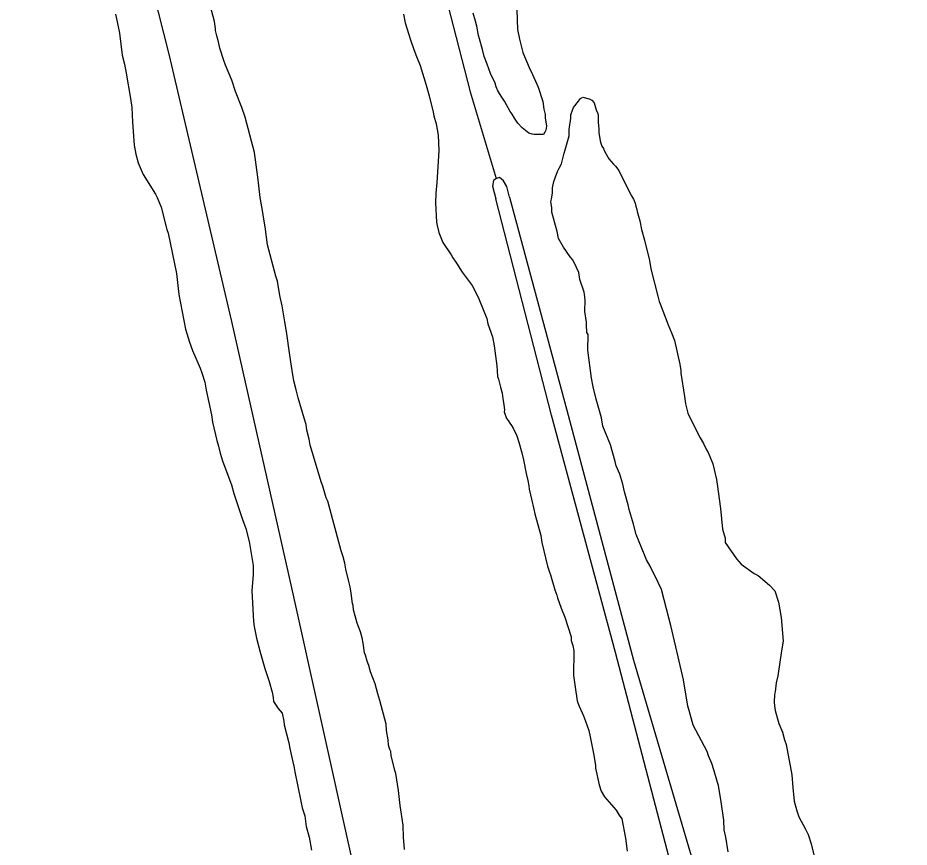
# Model space of a CAD drawing. Extents: x 3715084 to 3753216, y 488173 to 513963.
# Drawn here: x 3726871 to 3727772, y 495265 to 496103 of the extents above; entities that cross this region are included whole.
import ezdxf

# ---------------------------------------------------------------- set-up
doc = ezdxf.new("R2010")
doc.units = 0
for name, color, linetype in [('V-ROAD-CNTR', 7, 'Continuous'), ('V-SITE-VEGE', 7, 'Continuous'), ('V-TOPO-SHOR', 7, 'Continuous')]:
    doc.layers.add(name, color=color, linetype=linetype)

msp = doc.modelspace()

# ---------------------------------------------------------------- linework, layer by layer
at = {"layer": 'V-ROAD-CNTR'}
msp.add_lwpolyline([(3726871.41, 496781), (3726904.35, 496584.59), (3726955.09, 496338.96), (3727024.21, 496066.6), (3727087.29, 495796.62), (3727148.22, 495527.45), (3727208.17, 495257.11), (3727260.71, 495016.36), (3727313.26, 494775.99), (3727368.54, 494509.6), (3727424.06, 494249.47), (3727486.63, 493988.88), (3727545.12, 493707.99), (3727547.53, 493693.24)], dxfattribs=at)
at = {"layer": 'V-SITE-VEGE'}
for p, q in [((3727070.14, 496099.84), (3727066.04, 496114.98)), ((3726970.13, 496107.06), (3726971.91, 496099.49)), ((3727261.23, 496107.15), (3727263.02, 496098.48)), ((3726971.91, 496099.49), (3726974.3, 496088.12)), ((3727070.77, 496094.96), (3727070.14, 496099.84)), ((3727071.36, 496092.8), (3727070.77, 496094.96)), ((3727071.4, 496090.62), (3727071.36, 496092.8)), ((3727263.02, 496098.48), (3727268.25, 496081.19)), ((3726974.3, 496088.12), (3726976.91, 496065.88)), ((3727072.59, 496085.21), (3727071.4, 496090.62)), ((3727074.34, 496079.26), (3727072.59, 496085.21)), ((3727075.55, 496072.76), (3727074.34, 496079.26)), ((3727268.25, 496081.19), (3727271.7, 496071.47)), ((3726976.91, 496065.88), (3726979.26, 496056.69)), ((3727079.6, 496060.34), (3727075.55, 496072.76)), ((3727271.7, 496071.47), (3727274.55, 496064.46)), ((3726979.26, 496056.69), (3726981.07, 496047.48)), ((3727081.32, 496055.48), (3727079.6, 496060.34)), ((3727274.55, 496064.46), (3727277.99, 496055.28)), ((3726981.07, 496047.48), (3726985.36, 496022.01)), ((3727087.59, 496040.38), (3727081.32, 496055.48)), ((3727277.99, 496055.28), (3727284.35, 496035.29)), ((3727091.61, 496029.04), (3727087.59, 496040.38)), ((3727097.91, 496012.85), (3727091.61, 496029.04)), ((3727284.35, 496035.29), (3727287.28, 496024.48)), ((3726985.36, 496022.01), (3726986.63, 496012.79)), ((3727287.28, 496024.48), (3727291.4, 496008.25)), ((3727438.17, 496019.35), (3727440.37, 496022.05)), ((3727440.37, 496022.05), (3727442.55, 496023.12)), ((3727442.55, 496023.12), (3727449.06, 496021.45)), ((3727449.06, 496021.45), (3727451.77, 496020.34)), ((3727451.77, 496020.34), (3727453.92, 496017.61)), ((3726986.63, 496012.79), (3726987.45, 495998.13)), ((3727101.35, 496003.14), (3727097.91, 496012.85)), ((3727432.13, 496010.16), (3727433.23, 496012.87)), ((3727433.23, 496012.87), (3727438.17, 496019.35)), ((3727453.92, 496017.61), (3727456.04, 496010.52)), ((3727110.74, 495967.44), (3727101.35, 496003.14)), ((3727291.4, 496008.25), (3727292.02, 496004.45)), ((3727292.02, 496004.45), (3727294.35, 495996.35)), ((3727428.72, 495990.61), (3727430.43, 496002.02)), ((3727430.43, 496002.02), (3727430.46, 496005.28)), ((3727430.46, 496005.28), (3727432.13, 496010.16)), ((3727456.04, 496010.52), (3727457.64, 496006.71)), ((3727457.64, 496006.71), (3727458.17, 496004.53)), ((3727458.17, 496004.53), (3727458.12, 495998.01)), ((3726987.45, 495998.13), (3726988.99, 495974.79)), ((3727294.35, 495996.35), (3727296.2, 495984.97)), ((3727458.12, 495998.01), (3727458.62, 495990.94)), ((3727296.2, 495984.97), (3727297.05, 495969.22)), ((3727424.76, 495969.99), (3727428.67, 495984.09)), ((3727428.67, 495984.09), (3727428.72, 495990.61)), ((3727458.62, 495990.94), (3727458.59, 495987.68)), ((3727458.59, 495987.68), (3727460.16, 495979.08)), ((3726988.99, 495974.79), (3726990.8, 495965.58)), ((3727460.16, 495979.08), (3727460.68, 495976.9)), ((3727460.68, 495976.9), (3727461.74, 495973.63)), ((3727113.94, 495942.49), (3727110.74, 495967.44)), ((3727297.05, 495969.22), (3727296.61, 495963.77)), ((3727420.85, 495955.89), (3727423.65, 495966.74)), ((3727423.65, 495966.74), (3727424.76, 495969.99)), ((3727461.74, 495973.63), (3727463.36, 495971.44)), ((3727463.36, 495971.44), (3727464.43, 495968.72)), ((3727464.43, 495968.72), (3727468.72, 495961.08)), ((3726990.8, 495965.58), (3726993.14, 495956.93)), ((3726993.14, 495956.93), (3726998.26, 495945.07)), ((3727296.61, 495963.77), (3727294.95, 495937.1)), ((3727468.72, 495961.08), (3727473.57, 495955.61)), ((3727414.77, 495941.8), (3727416.99, 495948.31)), ((3727416.99, 495948.31), (3727418.65, 495951.56)), ((3727418.65, 495951.56), (3727420.85, 495955.89)), ((3727473.57, 495955.61), (3727475.73, 495953.41)), ((3727475.73, 495953.41), (3727478.96, 495949.04)), ((3727478.96, 495949.04), (3727488.59, 495929.41)), ((3726998.26, 495945.07), (3727010.6, 495925.2)), ((3727115.19, 495933.82), (3727113.94, 495942.49)), ((3727413.11, 495938.01), (3727414.77, 495941.8)), ((3727116.51, 495921.89), (3727115.19, 495933.82)), ((3727294.95, 495937.1), (3727294.07, 495926.22)), ((3727411.94, 495926.6), (3727411.98, 495931.5)), ((3727411.98, 495931.5), (3727413.11, 495938.01)), ((3727010.6, 495925.2), (3727012.3, 495921.97)), ((3727012.3, 495921.97), (3727016.29, 495912.26)), ((3727118.98, 495906.72), (3727116.51, 495921.89)), ((3727294.07, 495926.22), (3727293.72, 495916.42)), ((3727410.81, 495920.09), (3727411.94, 495926.6)), ((3727488.59, 495929.41), (3727491.81, 495923.4)), ((3727491.81, 495923.4), (3727493.96, 495920.13)), ((3727016.29, 495912.26), (3727022.16, 495889.54)), ((3727293.72, 495916.42), (3727294.64, 495896.87)), ((3727410.24, 495917.38), (3727410.81, 495920.09)), ((3727411.29, 495911.93), (3727410.24, 495917.38)), ((3727411.25, 495907.04), (3727411.29, 495911.93)), ((3727493.96, 495920.13), (3727495.56, 495916.31)), ((3727495.56, 495916.31), (3727496.08, 495913.04)), ((3727496.08, 495913.04), (3727497.15, 495909.78)), ((3727119.62, 495901.83), (3727118.98, 495906.72)), ((3727416.54, 495887.44), (3727411.25, 495907.04)), ((3727497.15, 495909.78), (3727497.67, 495907.6)), ((3727497.67, 495907.6), (3727500.32, 495898.34)), ((3727121.43, 495892.08), (3727119.62, 495901.83)), ((3727294.64, 495896.87), (3727295.24, 495893.62)), ((3727295.24, 495893.62), (3727297.01, 495886.59)), ((3727500.32, 495898.34), (3727501.89, 495889.63)), ((3727022.16, 495889.54), (3727023.33, 495885.76)), ((3727023.33, 495885.76), (3727031.72, 495845.15)), ((3727123.96, 495874.19), (3727121.43, 495892.08)), ((3727297.01, 495886.59), (3727301.01, 495876.34)), ((3727418.12, 495880.36), (3727416.54, 495887.44)), ((3727501.89, 495889.63), (3727505.07, 495878.74)), ((3727301.01, 495876.34), (3727309.4, 495864)), ((3727422.95, 495871.63), (3727418.12, 495880.36)), ((3727505.07, 495878.74), (3727509.81, 495858.05)), ((3727132.18, 495842.28), (3727123.96, 495874.19)), ((3727429.94, 495861.79), (3727422.95, 495871.63)), ((3727309.4, 495864), (3727311.1, 495860.77)), ((3727311.1, 495860.77), (3727315.01, 495855.41)), ((3727432.1, 495859.06), (3727429.94, 495861.79)), ((3727433.71, 495856.33), (3727432.1, 495859.06)), ((3727509.81, 495858.05), (3727511.38, 495849.89)), ((3727315.01, 495855.41), (3727320.62, 495846.27)), ((3727438.52, 495845.97), (3727433.71, 495856.33)), ((3727511.38, 495849.89), (3727518.24, 495822.12)), ((3727031.72, 495845.15), (3727034.3, 495824)), ((3727133.91, 495837.42), (3727132.18, 495842.28)), ((3727320.62, 495846.27), (3727330.66, 495832.88)), ((3727439.56, 495838.89), (3727438.52, 495845.97)), ((3727136.36, 495822.79), (3727133.91, 495837.42)), ((3727330.66, 495832.88), (3727333.47, 495828.04)), ((3727443.81, 495826.36), (3727439.56, 495838.89)), ((3727034.3, 495824), (3727040.96, 495788.79)), ((3727138.73, 495812.51), (3727136.36, 495822.79)), ((3727333.47, 495828.04), (3727337.44, 495819.42)), ((3727444.34, 495824.18), (3727443.81, 495826.36)), ((3727444.84, 495818.2), (3727444.34, 495824.18)), ((3727518.24, 495822.12), (3727519.83, 495816.67)), ((3727141.22, 495796.25), (3727138.73, 495812.51)), ((3727337.44, 495819.42), (3727345.44, 495799.46)), ((3727444.75, 495806.79), (3727444.84, 495818.2)), ((3727519.83, 495816.67), (3727520.9, 495814.49)), ((3727520.9, 495814.49), (3727528.9, 495793.23)), ((3727446.3, 495795.91), (3727444.75, 495806.79)), ((3727143.04, 495786.5), (3727141.22, 495796.25)), ((3727345.44, 495799.46), (3727346.63, 495794.05)), ((3727446.28, 495793.19), (3727446.3, 495795.91)), ((3727040.96, 495788.79), (3727045.02, 495775.82)), ((3727146.22, 495762.64), (3727143.04, 495786.5)), ((3727346.63, 495794.05), (3727351.23, 495781.09)), ((3727446.77, 495785.58), (3727446.28, 495793.19)), ((3727447.84, 495783.4), (3727446.77, 495785.58)), ((3727528.9, 495793.23), (3727532.1, 495785.05)), ((3727351.23, 495781.09), (3727353.04, 495771.88)), ((3727447.73, 495767.63), (3727447.84, 495783.4)), ((3727532.1, 495785.05), (3727535.3, 495777.42)), ((3727535.3, 495777.42), (3727540.56, 495753.47)), ((3727045.02, 495775.82), (3727047.9, 495767.18)), ((3727353.04, 495771.88), (3727355.6, 495751.82)), ((3727451.32, 495739.35), (3727447.73, 495767.63)), ((3727047.9, 495767.18), (3727055.85, 495749.4)), ((3727148.7, 495746.93), (3727146.22, 495762.64)), ((3727355.6, 495751.82), (3727356.35, 495740.96)), ((3727540.56, 495753.47), (3727541.6, 495746.94)), ((3727055.85, 495749.4), (3727057.58, 495744.54)), ((3727057.58, 495744.54), (3727060.47, 495735.35)), ((3727150.53, 495736.63), (3727148.7, 495746.93)), ((3727356.35, 495740.96), (3727357.49, 495738.27)), ((3727541.6, 495746.94), (3727541.58, 495744.22)), ((3727541.58, 495744.22), (3727545.21, 495720.82)), ((3727060.47, 495735.35), (3727061.72, 495727.22)), ((3727152.88, 495727.44), (3727150.53, 495736.63)), ((3727357.49, 495738.27), (3727359.28, 495730.15)), ((3727452.89, 495730.64), (3727451.32, 495739.35)), ((3727061.72, 495727.22), (3727067.09, 495702.32)), ((3727154.67, 495719.32), (3727152.88, 495727.44)), ((3727359.28, 495730.15), (3727361.02, 495724.2)), ((3727361.02, 495724.2), (3727361.67, 495718.78)), ((3727456.06, 495718.11), (3727452.89, 495730.64)), ((3727161.04, 495698.78), (3727154.67, 495719.32)), ((3727361.67, 495718.78), (3727362.88, 495712.28)), ((3727461.35, 495699.05), (3727456.06, 495718.11)), ((3727545.21, 495720.82), (3727546.24, 495713.2)), ((3727362.88, 495712.28), (3727363.52, 495707.4)), ((3727363.52, 495707.4), (3727363.02, 495705.21)), ((3727363.02, 495705.21), (3727365.57, 495698.56)), ((3727546.24, 495713.2), (3727548.89, 495703.95)), ((3727067.09, 495702.32), (3727068.32, 495694.73)), ((3727162.8, 495692.29), (3727161.04, 495698.78)), ((3727365.57, 495698.56), (3727367.18, 495696.37)), ((3727367.18, 495696.37), (3727368.79, 495693.64)), ((3727462.92, 495690.89), (3727461.35, 495699.05)), ((3727548.89, 495703.95), (3727550.49, 495700.13)), ((3727550.49, 495700.13), (3727561.2, 495678.85)), ((3727068.32, 495694.73), (3727072.48, 495676.33)), ((3727163.45, 495686.87), (3727162.8, 495692.29)), ((3727165.8, 495677.67), (3727163.45, 495686.87)), ((3727368.79, 495693.64), (3727370.4, 495691.46)), ((3727370.4, 495691.46), (3727372.02, 495688.73)), ((3727372.02, 495688.73), (3727375.76, 495681.09)), ((3727470.39, 495671.81), (3727462.92, 495690.89)), ((3727167, 495671.72), (3727165.8, 495677.67)), ((3727375.76, 495681.09), (3727377.89, 495674.55)), ((3727561.2, 495678.85), (3727564.43, 495673.39)), ((3727072.48, 495676.33), (3727074.23, 495670.39)), ((3727074.23, 495670.39), (3727076, 495663.35)), ((3727170.48, 495660.37), (3727167, 495671.72)), ((3727377.89, 495674.55), (3727381.07, 495663.66)), ((3727475.16, 495654.92), (3727470.39, 495671.81)), ((3727564.43, 495673.39), (3727567.64, 495666.85)), ((3727076, 495663.35), (3727078.31, 495655.79)), ((3727178.05, 495634.42), (3727170.48, 495660.37)), ((3727381.07, 495663.66), (3727382.65, 495656.58)), ((3727567.64, 495666.85), (3727569.25, 495664.12)), ((3727569.25, 495664.12), (3727574.06, 495652.67)), ((3727078.31, 495655.79), (3727085.77, 495635.82)), ((3727382.65, 495656.58), (3727385.27, 495642.97)), ((3727476.21, 495650.57), (3727475.16, 495654.92)), ((3727479.96, 495642.39), (3727476.21, 495650.57)), ((3727574.06, 495652.67), (3727577.75, 495636.88)), ((3727385.27, 495642.97), (3727386.85, 495635.89)), ((3727483.14, 495632.04), (3727479.96, 495642.39)), ((3727085.77, 495635.82), (3727087.48, 495631.5)), ((3727179.76, 495630.11), (3727178.05, 495634.42)), ((3727386.85, 495635.89), (3727387.89, 495630.45)), ((3727577.75, 495636.88), (3727578.25, 495631.99)), ((3727087.48, 495631.5), (3727089.82, 495622.85)), ((3727183.25, 495618.22), (3727179.76, 495630.11)), ((3727387.89, 495630.45), (3727388.41, 495627.18)), ((3727388.41, 495627.18), (3727393.15, 495607.04)), ((3727484.72, 495624.42), (3727483.14, 495632.04)), ((3727488.42, 495611.35), (3727484.72, 495624.42)), ((3727578.25, 495631.99), (3727581.88, 495607.5)), ((3727089.82, 495622.85), (3727098.49, 495596.38)), ((3727184.95, 495614.98), (3727183.25, 495618.22)), ((3727198.42, 495564.69), (3727184.95, 495614.98)), ((3727393.15, 495607.04), (3727394.2, 495602.14)), ((3727489.47, 495606.45), (3727488.42, 495611.35)), ((3727493.71, 495591.74), (3727489.47, 495606.45)), ((3727581.88, 495607.5), (3727583.9, 495586.83)), ((3727098.49, 495596.38), (3727101.93, 495587.21)), ((3727394.2, 495602.14), (3727400.02, 495580.36)), ((3727496.35, 495581.39), (3727493.71, 495591.74)), ((3727101.93, 495587.21), (3727105.44, 495574.23)), ((3727400.02, 495580.36), (3727401.06, 495573.29)), ((3727505.43, 495559.04), (3727496.35, 495581.39)), ((3727583.9, 495586.83), (3727586.54, 495577.57)), ((3727105.44, 495574.23), (3727109.17, 495549.84)), ((3727401.06, 495573.29), (3727406.86, 495549.33)), ((3727586.54, 495577.57), (3727586.51, 495573.22)), ((3727586.51, 495573.22), (3727597.81, 495556.84)), ((3727200.16, 495558.74), (3727198.42, 495564.69)), ((3727201.92, 495552.26), (3727200.16, 495558.74)), ((3727203.12, 495546.3), (3727201.92, 495552.26)), ((3727507.03, 495555.77), (3727505.43, 495559.04)), ((3727510.79, 495549.22), (3727507.03, 495555.77)), ((3727597.81, 495556.84), (3727602.66, 495551.36)), ((3727602.66, 495551.36), (3727615.63, 495542.03)), ((3727109.17, 495549.84), (3727109.35, 495540.6)), ((3727206.08, 495533.85), (3727203.12, 495546.3)), ((3727406.86, 495549.33), (3727408.99, 495543.33)), ((3727408.99, 495543.33), (3727410.06, 495540.61)), ((3727518.82, 495532.85), (3727510.79, 495549.22)), ((3727109.35, 495540.6), (3727108.02, 495524.81)), ((3727207.27, 495528.44), (3727206.08, 495533.85)), ((3727410.06, 495540.61), (3727414.29, 495525.36)), ((3727615.63, 495542.03), (3727619.96, 495539.82)), ((3727619.96, 495539.82), (3727631.3, 495529.96)), ((3727108.02, 495524.81), (3727109.71, 495493.31)), ((3727208.48, 495521.94), (3727207.27, 495528.44)), ((3727414.29, 495525.36), (3727416.42, 495519.91)), ((3727522.03, 495525.77), (3727518.82, 495532.85)), ((3727529.96, 495495.81), (3727522.03, 495525.77)), ((3727631.3, 495529.96), (3727636.7, 495524.48)), ((3727636.7, 495524.48), (3727640.42, 495513.04)), ((3727209.77, 495511.64), (3727208.48, 495521.94)), ((3727416.42, 495519.91), (3727416.95, 495517.19)), ((3727416.95, 495517.19), (3727420.67, 495506.83)), ((3727210.35, 495509.47), (3727209.77, 495511.64)), ((3727210.86, 495505.12), (3727210.35, 495509.47)), ((3727420.67, 495506.83), (3727424.41, 495497.57)), ((3727640.42, 495513.04), (3727643.02, 495497.26)), ((3727212.45, 495499.13), (3727210.86, 495505.12)), ((3727214.57, 495491.51), (3727212.45, 495499.13)), ((3727424.41, 495497.57), (3727430.79, 495477.95)), ((3727643.02, 495497.26), (3727645.02, 495473.33)), ((3727109.71, 495493.31), (3727110.35, 495488.43)), ((3727110.35, 495488.43), (3727112.76, 495476.52)), ((3727217.77, 495482.79), (3727214.57, 495491.51)), ((3727531.54, 495489.28), (3727529.96, 495495.81)), ((3727538.92, 495457.7), (3727531.54, 495489.28)), ((3727219.35, 495476.8), (3727217.77, 495482.79)), ((3727112.76, 495476.52), (3727116.29, 495462.45)), ((3727220.4, 495471.35), (3727219.35, 495476.8)), ((3727221.96, 495461.56), (3727220.4, 495471.35)), ((3727430.79, 495477.95), (3727430.76, 495474.15)), ((3727430.76, 495474.15), (3727432.35, 495469.24)), ((3727645.02, 495473.33), (3727643.32, 495463.56)), ((3727116.29, 495462.45), (3727120.96, 495445.69)), ((3727223.03, 495459.38), (3727221.96, 495461.56)), ((3727432.35, 495469.24), (3727433.4, 495463.8)), ((3727433.4, 495463.8), (3727433.21, 495438.8)), ((3727643.32, 495463.56), (3727639.87, 495438.58)), ((3727224.61, 495453.39), (3727223.03, 495459.38)), ((3727226.21, 495449.03), (3727224.61, 495453.39)), ((3727544.18, 495434.29), (3727538.92, 495457.7)), ((3727120.96, 495445.69), (3727125.56, 495432.74)), ((3727227.79, 495442.49), (3727226.21, 495449.03)), ((3727232.6, 495430.5), (3727227.79, 495442.49)), ((3727433.21, 495438.8), (3727434.76, 495426.83)), ((3727548.88, 495407.62), (3727544.18, 495434.29)), ((3727639.87, 495438.58), (3727638.19, 495431.53)), ((3727125.56, 495432.74), (3727128.49, 495421.92)), ((3727235.24, 495420.15), (3727232.6, 495430.5)), ((3727434.76, 495426.83), (3727436.83, 495413.23)), ((3727638.19, 495431.53), (3727637.03, 495422.3)), ((3727128.49, 495421.92), (3727129.68, 495416.51)), ((3727129.68, 495416.51), (3727129.74, 495412.6)), ((3727237.37, 495413.62), (3727235.24, 495420.15)), ((3727636.47, 495419.58), (3727635.87, 495411.98)), ((3727637.03, 495422.3), (3727636.47, 495419.58)), ((3727129.74, 495412.6), (3727134.69, 495405.58)), ((3727243.71, 495389.65), (3727237.37, 495413.62)), ((3727436.83, 495413.23), (3727437.36, 495411.05)), ((3727437.36, 495411.05), (3727438.97, 495407.78)), ((3727438.97, 495407.78), (3727443.24, 495397.96)), ((3727549.93, 495403.27), (3727548.88, 495407.62)), ((3727635.87, 495411.98), (3727636.38, 495408.17)), ((3727636.38, 495408.17), (3727636.89, 495403.28)), ((3727134.69, 495405.58), (3727138.53, 495400.71)), ((3727138.53, 495400.71), (3727140.22, 495392.57)), ((3727554.17, 495388.56), (3727549.93, 495403.27)), ((3727636.89, 495403.28), (3727640.6, 495390.2)), ((3727140.22, 495392.57), (3727140.79, 495388.77)), ((3727244.21, 495383.13), (3727243.71, 495389.65)), ((3727443.24, 495397.96), (3727445.37, 495392.51)), ((3727445.37, 495392.51), (3727448.57, 495383.25)), ((3727640.6, 495390.2), (3727644.34, 495381.48)), ((3727140.79, 495388.77), (3727145.27, 495370.87)), ((3727245.77, 495373.88), (3727244.21, 495383.13)), ((3727448.57, 495383.25), (3727450.15, 495376.72)), ((3727568.11, 495361.83), (3727554.17, 495388.56)), ((3727644.34, 495381.48), (3727646.46, 495373.86)), ((3727246.27, 495368.44), (3727245.77, 495373.88)), ((3727450.15, 495376.72), (3727453.82, 495358.21)), ((3727646.46, 495373.86), (3727648.05, 495368.95)), ((3727145.27, 495370.87), (3727146.4, 495364.9)), ((3727146.4, 495364.9), (3727149.78, 495349.71)), ((3727247.33, 495364.08), (3727246.27, 495368.44)), ((3727248.4, 495361.9), (3727247.33, 495364.08)), ((3727648.05, 495368.95), (3727653.81, 495338.47)), ((3727248.91, 495358.09), (3727248.4, 495361.9)), ((3727252.6, 495342.85), (3727248.91, 495358.09)), ((3727453.82, 495358.21), (3727455.37, 495347.87)), ((3727569.7, 495357.47), (3727568.11, 495361.83)), ((3727572.91, 495349.84), (3727569.7, 495357.47)), ((3727149.78, 495349.71), (3727150.34, 495347.54)), ((3727150.34, 495347.54), (3727151.47, 495341.57)), ((3727455.37, 495347.87), (3727455.35, 495345.15)), ((3727455.35, 495345.15), (3727459.03, 495328.28)), ((3727575.04, 495343.3), (3727572.91, 495349.84)), ((3727151.47, 495341.57), (3727157.67, 495311.72)), ((3727253.67, 495339.58), (3727252.6, 495342.85)), ((3727256.26, 495322.71), (3727253.67, 495339.58)), ((3727578.75, 495330.77), (3727575.04, 495343.3)), ((3727653.81, 495338.47), (3727654.8, 495325.42)), ((3727459.03, 495328.28), (3727461.16, 495321.74)), ((3727579.81, 495327.5), (3727578.75, 495330.77)), ((3727582.41, 495311.17), (3727579.81, 495327.5)), ((3727257.78, 495307.48), (3727256.26, 495322.71)), ((3727461.16, 495321.74), (3727464.38, 495316.28)), ((3727654.8, 495325.42), (3727656.33, 495311.82)), ((3727157.67, 495311.72), (3727158.8, 495305.2)), ((3727464.38, 495316.28), (3727476.24, 495302.6)), ((3727584.99, 495292.68), (3727582.41, 495311.17)), ((3727656.33, 495311.82), (3727658.97, 495302.02)), ((3727158.8, 495305.2), (3727161.58, 495297.07)), ((3727260.89, 495287.35), (3727257.78, 495307.48)), ((3727476.24, 495302.6), (3727479.46, 495297.69)), ((3727658.97, 495302.02), (3727661.1, 495296.03)), ((3727161.58, 495297.07), (3727162.75, 495286.21)), ((3727479.46, 495297.69), (3727482.15, 495293.86)), ((3727482.15, 495293.86), (3727485.81, 495274.27)), ((3727585.46, 495282.89), (3727584.99, 495292.68)), ((3727661.1, 495296.03), (3727667.53, 495283.48)), ((3727162.75, 495286.21), (3727166.09, 495275.36)), ((3727261.35, 495275.39), (3727260.89, 495287.35)), ((3727587.03, 495275.27), (3727585.46, 495282.89)), ((3727667.53, 495283.48), (3727670.21, 495278.02)), ((3727166.09, 495275.36), (3727168.36, 495262.34)), ((3727262.34, 495262.88), (3727261.35, 495275.39)), ((3727485.81, 495274.27), (3727487.34, 495261.22)), ((3727589.64, 495260.58), (3727587.03, 495275.27)), ((3727670.21, 495278.02), (3727673.4, 495268.76)), ((3727673.4, 495268.76), (3727677.09, 495253.51))]:
    msp.add_line(p, q, dxfattribs=at)
msp.add_lwpolyline([(3727375.57, 496122.05), (3727376.7, 496091.63), (3727378.52, 496081.88), (3727382.04, 496068.36), (3727388.31, 496053.26), (3727391.71, 496046.26), (3727396.24, 496036.56), (3727397.39, 496033.32), (3727402.02, 496018.73), (3727403.26, 496011.15), (3727404.45, 496005.73), (3727404.51, 496002.48), (3727405.77, 495993.8), (3727405.29, 495989.99), (3727404.25, 495987.79), (3727402.66, 495985.59), (3727393.43, 495985.41), (3727391.24, 495985.91), (3727387.96, 495986.93), (3727381.33, 495992.24), (3727376.89, 495997.05), (3727373.54, 496001.88), (3727371.28, 496006.18), (3727369.05, 496008.86), (3727363.42, 496019.08), (3727360.62, 496023.37), (3727356.69, 496029.82), (3727354.99, 496033.59), (3727353.83, 496037.38), (3727349.29, 496047.07), (3727345.84, 496056.79), (3727342.98, 496064.35), (3727341.21, 496071.38), (3727338.28, 496082.19), (3727337.14, 496085.43), (3727335.32, 496095.18), (3727334.14, 496100.05), (3727331.81, 496108.16)], dxfattribs=at)
at = {"layer": 'V-TOPO-SHOR'}
msp.add_line((3727328.83, 496028.82), (3727355.07, 495940.97), dxfattribs=at)
for points in [[(3727138.8, 496708.1), (3727213.48, 496436.6), (3727269.58, 496257.91), (3727328.83, 496028.82)], [(3727368.36, 495922.27), (3727365.7, 495932.9), (3727362.4, 495938.62), (3727358.5, 495941.98), (3727355.15, 495941.03), (3727352.19, 495938.89), (3727351.36, 495933.4), (3727354.77, 495920.41)], [(3727368.36, 495922.27), (3727427.69, 495701.85), (3727493.69, 495454.21), (3727555.46, 495245.18), (3727615.33, 495018.06), (3727692.18, 494748.11), (3727760.79, 494507.35), (3727808.03, 494327.55), (3727852.34, 494177.28), (3727903.86, 493990.75), (3727943.95, 493828.32), (3727981.86, 493698.67)], [(3727745.79, 494501.17), (3727671.16, 494752.99), (3727595.8, 495011.52), (3727533.59, 495240.23), (3727475.65, 495462.02), (3727410.77, 495701.78), (3727354.77, 495920.41)]]:
    msp.add_lwpolyline(points, dxfattribs=at)

doc.saveas('drawing.dxf')
